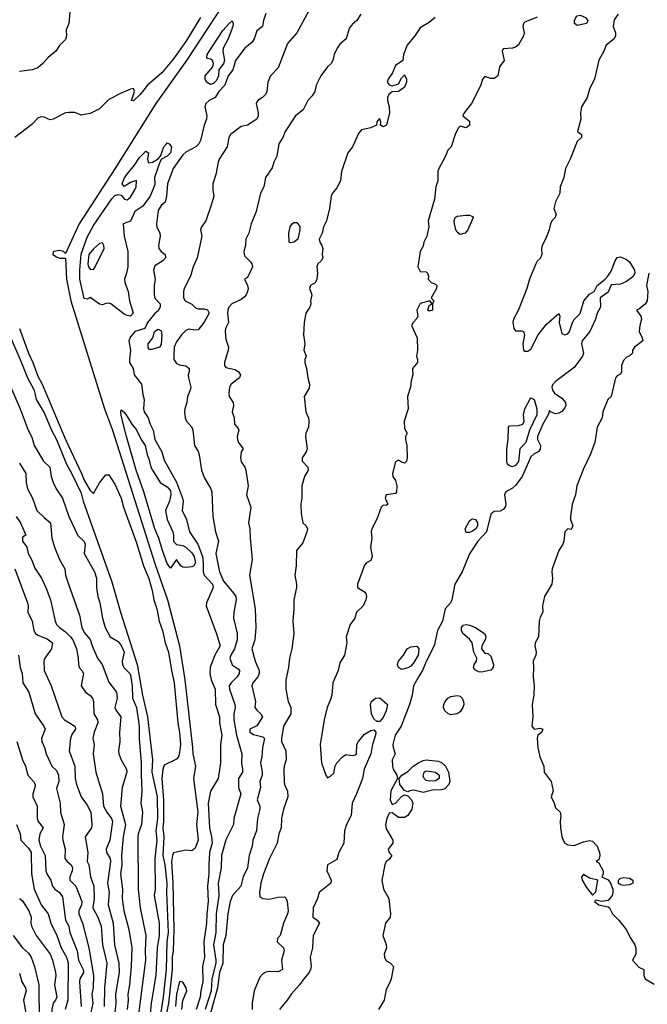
# Model space of a CAD drawing. Header units: metres. Extents: x -46681 to -43747, y -240911 to -237677.
# Tile 671 of 1056: x -45268 to -45166, y -238762 to -238602. Entities that reach past the tile are written whole.
import ezdxf

# ---------------------------------------------------------------- set-up
doc = ezdxf.new("R2010")
doc.units = ezdxf.units.M
doc.layers.add('CONTOUR_INDEX', color=1, linetype='Continuous')
doc.layers.add('CONTOUR_INTER', color=3, linetype='Continuous')

msp = doc.modelspace()

# ---------------------------------------------------------------- linework, layer by layer
at = {"layer": 'CONTOUR_INDEX'}
for points, elevation in [([(-45232.32, -238596.02), (-45240.48, -238608.52), (-45245.45, -238615.52), (-45252.1, -238626.08), (-45257.91, -238635.02), (-45260.1, -238639.84), (-45260.46, -238639.52), (-45261.1, -238639.35), (-45262.02, -238639.52), (-45262.1, -238639.63), (-45262.2, -238640.02), (-45261.6, -238640.39), (-45261.1, -238640.59), (-45260.1, -238640.59), (-45259.97, -238644.02), (-45259.26, -238647.52), (-45253.77, -238665.02), (-45252.48, -238668.52), (-45245.6, -238690.15), (-45243.58, -238696.02), (-45241.65, -238703.52), (-45240.74, -238709.02), (-45239.49, -238720.02), (-45239.48, -238721.02), (-45239.05, -238723.02), (-45239.34, -238725.02), (-45238.65, -238730.52), (-45238.84, -238732.52), (-45238.6, -238735.02), (-45239.1, -238736.36), (-45239.6, -238736.75), (-45240.6, -238736.66), (-45242.1, -238736.97), (-45242.6, -238737.12), (-45242.75, -238737.52), (-45242.92, -238738.52), (-45242.71, -238742.02), (-45242.53, -238749.52), (-45242.67, -238753.02), (-45242.8, -238754.02), (-45242.82, -238756.02), (-45243.43, -238761.52), (-45244.02, -238764.52)], 65), ([(-45233.55, -238602.52), (-45233.1, -238602.08), (-45232.92, -238602.52), (-45232.97, -238603.02), (-45233.73, -238605.02), (-45234.54, -238606.52), (-45234.59, -238607.02), (-45234.32, -238608.52), (-45234.5, -238609.02), (-45235.26, -238610.02), (-45235.32, -238611.02), (-45235.6, -238611.75), (-45236.1, -238612.24), (-45236.6, -238612.39), (-45237.25, -238612.02), (-45237.47, -238611.52), (-45237.46, -238611.02), (-45236.22, -238609.52), (-45236.12, -238609.02), (-45236.29, -238608.52), (-45236.6, -238608.31), (-45237.1, -238608.2), (-45237.21, -238608.02), (-45237.11, -238607.52), (-45234.6, -238603.67), (-45233.55, -238602.52)], 65), ([(-45183.6, -238601.51), (-45185.6, -238602.31), (-45185.8, -238602.52), (-45185.93, -238603.02), (-45185.73, -238604.02), (-45185.79, -238604.52), (-45186.6, -238605.95), (-45187.1, -238606.35), (-45187.6, -238606.52), (-45189.1, -238606.62), (-45189.29, -238607.02), (-45188.96, -238608.52), (-45189.71, -238609.52), (-45190, -238611.02), (-45190.6, -238611.44), (-45191.1, -238611.43), (-45192.1, -238611.11), (-45192.46, -238611.52), (-45192.75, -238612.52), (-45194.24, -238615.52), (-45195.42, -238617.02), (-45195.65, -238617.52), (-45194.6, -238618.37), (-45194.59, -238619.02), (-45195.1, -238619.44), (-45196.1, -238619.17), (-45196.41, -238619.52), (-45196.91, -238620.52), (-45197.54, -238622.52), (-45198.1, -238623.08), (-45198.45, -238624.02), (-45199.55, -238626.02), (-45199.73, -238626.52), (-45199.74, -238628.02), (-45200.02, -238629.02), (-45200.26, -238631.02), (-45201.3, -238634.52), (-45201.15, -238635.52), (-45201.48, -238637.02), (-45202, -238638.02), (-45202.1, -238638.63), (-45202.6, -238639.52), (-45202.94, -238642.02), (-45202.6, -238642.75), (-45201.6, -238642.79), (-45201.37, -238643.02), (-45201.22, -238643.52), (-45201.28, -238644.02), (-45200.8, -238644.52), (-45200.1, -238644.79), (-45199.9, -238645.02), (-45199.91, -238645.52), (-45200.82, -238647.02), (-45200.38, -238647.52), (-45200.58, -238648.02), (-45200.56, -238649.02), (-45201.1, -238649.19), (-45201.31, -238649.02), (-45201.1, -238648.29), (-45200.64, -238648.02), (-45201.01, -238647.52), (-45202.6, -238647.97), (-45203.13, -238649.02), (-45202.98, -238650.02), (-45203.1, -238650.41), (-45203.74, -238651.02), (-45203.98, -238651.52), (-45203.07, -238653.52), (-45203.03, -238655.52), (-45203.16, -238656.52), (-45203, -238657.02), (-45203.02, -238657.52), (-45203.84, -238658.52), (-45203.78, -238659.52), (-45204.05, -238660.52), (-45204.14, -238661.52), (-45204.66, -238663.02), (-45204.52, -238665.02), (-45205.18, -238667.02), (-45205.1, -238668.25), (-45204.69, -238669.02), (-45204.95, -238669.52), (-45204.98, -238670.02), (-45204.75, -238671.02), (-45204.71, -238673.02), (-45204.81, -238673.52), (-45205.1, -238673.87), (-45205.6, -238673.72), (-45206.1, -238673.38), (-45206.6, -238673.62), (-45207.08, -238675.52), (-45207.02, -238676.02), (-45206.6, -238676.67), (-45206.39, -238677.52), (-45206.41, -238678.52), (-45206.6, -238678.77), (-45208.11, -238679.02), (-45208.25, -238679.52), (-45207.8, -238680.52), (-45208.1, -238680.72), (-45208.6, -238680.7), (-45208.93, -238681.02), (-45209.6, -238682.96), (-45210.44, -238684.52), (-45210.52, -238685.02), (-45210.4, -238686.02), (-45210.64, -238687.52), (-45210.38, -238689.02), (-45210.6, -238689.65), (-45211.26, -238690.02), (-45211.6, -238690.39), (-45212.75, -238693.52), (-45212.73, -238694.02), (-45211.6, -238694.76), (-45211.38, -238695.02), (-45211.31, -238695.52), (-45211.41, -238696.02), (-45211.85, -238697.02), (-45212.89, -238698.02), (-45213.16, -238699.02), (-45213.96, -238700.02), (-45214.61, -238702.02), (-45214.5, -238703.02), (-45214.88, -238705.02), (-45215.6, -238706.25), (-45215.88, -238707.52), (-45216.74, -238709.52), (-45216.93, -238711.52), (-45217.1, -238712.2), (-45217.68, -238713.52), (-45218.18, -238715.52), (-45218.8, -238719.52), (-45218.6, -238722.52), (-45217.88, -238724.52), (-45217.6, -238724.92), (-45217.1, -238724.65), (-45216.6, -238724.17), (-45216.35, -238723.02), (-45216.09, -238722.52), (-45215.1, -238721.48), (-45214.6, -238721.13), (-45213.6, -238721.33), (-45213.1, -238721.21), (-45212.9, -238721.02), (-45212.85, -238719.52), (-45212.59, -238719.02), (-45211.6, -238717.86), (-45210.6, -238717.27), (-45210.1, -238717.14), (-45209.78, -238717.52), (-45209.82, -238718.02), (-45210.29, -238719.52), (-45210.59, -238721.02), (-45211.65, -238723.52), (-45211.94, -238725.02), (-45212.9, -238727.52), (-45213.62, -238729.02), (-45213.75, -238731.02), (-45214.52, -238732.52), (-45214.88, -238733.52), (-45214.95, -238735.52), (-45215.79, -238737.02), (-45216.1, -238738.16), (-45217.64, -238739.02), (-45217.72, -238740.02), (-45217.03, -238741.52), (-45217.08, -238742.02), (-45218.97, -238743.52), (-45219.24, -238744.52), (-45219.93, -238746.02), (-45220.02, -238747.52), (-45219.28, -238748.02), (-45218.91, -238748.52), (-45219.95, -238750.52), (-45220.04, -238752.52), (-45220.41, -238754.02), (-45220.27, -238755.52), (-45220.35, -238756.02), (-45220.6, -238756.54), (-45221.47, -238757.52), (-45222.14, -238758.52), (-45223.52, -238760.02), (-45224.16, -238761.02), (-45225.38, -238762.52)], 60), ([(-45177.34, -238601.52), (-45177.1, -238601.28), (-45176.6, -238601.14), (-45175.74, -238601.52), (-45175.37, -238602.02), (-45175.61, -238602.52), (-45177.1, -238602.85), (-45177.52, -238602.52), (-45177.53, -238602.02), (-45177.34, -238601.52)], 60), ([(-45243.76, -238622.02), (-45243.6, -238621.89), (-45243.28, -238622.02), (-45242.92, -238622.52), (-45243.06, -238623.52), (-45243.6, -238624.05), (-45244.56, -238624.52), (-45244.84, -238625.02), (-45245.66, -238627.52), (-45245.6, -238628.62), (-45246.38, -238630.52), (-45247.6, -238632.13), (-45248.85, -238633.02), (-45249.6, -238634.58), (-45250.76, -238635.02), (-45250.59, -238637.02), (-45250, -238639.52), (-45250.03, -238642.02), (-45250.21, -238643.02), (-45250.56, -238644.02), (-45250.51, -238644.52), (-45249.94, -238646.02), (-45249.75, -238647.52), (-45249.16, -238649.52), (-45249.6, -238650), (-45250.1, -238649.9), (-45250.6, -238649.69), (-45252.79, -238648.02), (-45253.1, -238647.9), (-45253.6, -238647.93), (-45254.1, -238648.15), (-45254.6, -238648.06), (-45256.1, -238646.96), (-45256.6, -238647.25), (-45257.1, -238647.12), (-45257.77, -238644.02), (-45257.8, -238642.52), (-45257.6, -238639.97), (-45256.6, -238637.17), (-45255.6, -238635.31), (-45252.6, -238630.95), (-45252.1, -238630.45), (-45251.6, -238630.28), (-45251.1, -238630.36), (-45250.57, -238631.02), (-45250.1, -238631.14), (-45249.6, -238630.7), (-45248.87, -238629.52), (-45248.65, -238629.02), (-45248.6, -238628.01), (-45249.6, -238628.31), (-45250.6, -238628.96), (-45250.91, -238628.52), (-45250.6, -238627.68), (-45250.19, -238627.02), (-45248.91, -238625.52), (-45248.1, -238624.26), (-45247.1, -238623.22), (-45246.65, -238623.52), (-45246.8, -238624.52), (-45246.7, -238625.02), (-45246.6, -238625.11), (-45246.02, -238625.02), (-45245.1, -238624.46), (-45244.7, -238624.02), (-45244.18, -238622.52), (-45243.76, -238622.02)], 65), ([(-45196.92, -238634.02), (-45196.6, -238633.8), (-45195.1, -238633.59), (-45194.6, -238633.61), (-45194.1, -238633.83), (-45193.97, -238634.02), (-45194.84, -238636.02), (-45195.3, -238636.52), (-45196.1, -238636.73), (-45196.6, -238636.4), (-45196.81, -238636.02), (-45196.99, -238635.02), (-45197.05, -238634.52), (-45196.92, -238634.02)], 60), ([(-45254.6, -238638.24), (-45255.6, -238639.06), (-45256.33, -238640.02), (-45256.51, -238641.52), (-45256.4, -238642.02), (-45256.1, -238642.4), (-45255.6, -238642.42), (-45255.29, -238642.02), (-45253.86, -238639.02), (-45253.88, -238638.52), (-45254.1, -238638.11), (-45254.6, -238638.24)], 65), ([(-45184.81, -238663.52), (-45184.6, -238663.28), (-45184.06, -238663.52), (-45183.64, -238665.02), (-45183.65, -238666.02), (-45184.86, -238668.52), (-45185.46, -238670.52), (-45186.42, -238671.52), (-45186.6, -238673.6), (-45187.1, -238674.26), (-45187.6, -238674.44), (-45188.1, -238674.32), (-45188.4, -238674.02), (-45188.51, -238673.52), (-45188.52, -238671.52), (-45188.29, -238670.02), (-45188.27, -238668.02), (-45188.1, -238667.79), (-45186.6, -238667.75), (-45185.94, -238667.52), (-45185.71, -238667.02), (-45185.81, -238666.02), (-45185.6, -238665.03), (-45184.81, -238663.52)], 60), ([(-45251.14, -238665.52), (-45251.1, -238665.2), (-45250.6, -238665.61), (-45250.1, -238666.29), (-45249.35, -238667.52), (-45248.6, -238668.47), (-45247.87, -238670.02), (-45247.18, -238671.02), (-45246.89, -238672.52), (-45246.6, -238673.18), (-45246.28, -238674.52), (-45246.02, -238675.02), (-45244.75, -238677.02), (-45243.6, -238677.71), (-45243.1, -238678.37), (-45243.05, -238679.02), (-45243.26, -238680.02), (-45243.9, -238681.52), (-45243.63, -238683.02), (-45242.7, -238685.02), (-45242.58, -238685.52), (-45242.58, -238686.52), (-45242.1, -238687.08), (-45241.1, -238687.21), (-45240.6, -238687.5), (-45239.6, -238688.43), (-45239.22, -238689.02), (-45239.03, -238690.02), (-45239.29, -238690.52), (-45239.6, -238690.7), (-45240.6, -238690.82), (-45241.1, -238690.75), (-45241.42, -238690.52), (-45242.1, -238689.48), (-45243.1, -238690.92), (-45243.6, -238690.14), (-45244.4, -238688.02), (-45244.97, -238686.02), (-45245.61, -238684.52), (-45247.41, -238678.52), (-45248.64, -238675.02), (-45250.22, -238669.52), (-45251.1, -238666.11), (-45251.14, -238665.52)], 65), ([(-45268.11, -238682.52), (-45267.44, -238683.52), (-45266.57, -238685.52), (-45267.1, -238685.88), (-45267.12, -238686.52), (-45266.38, -238687.52), (-45266.2, -238688.52), (-45265.61, -238689.52), (-45265.1, -238690.88), (-45264.02, -238692.52), (-45263.29, -238694.02), (-45262.55, -238696.02), (-45261.81, -238699.52), (-45261.56, -238700.02), (-45261.09, -238700.52), (-45260.1, -238701.23), (-45259.29, -238702.02), (-45258.94, -238702.52), (-45258.36, -238704.02), (-45258.04, -238705.52), (-45258.02, -238706.52), (-45257.88, -238707.02), (-45257.45, -238707.52), (-45257.22, -238708.02), (-45257.6, -238710.02), (-45256.87, -238711.02), (-45256.1, -238711.59), (-45255.72, -238712.02), (-45255.6, -238712.52), (-45255.52, -238714.52), (-45254.95, -238715.52), (-45254.87, -238716.02), (-45255.47, -238717.52), (-45255.66, -238718.52), (-45255.48, -238719.52), (-45255.63, -238721.02), (-45255.2, -238724.02), (-45254.13, -238727.52), (-45253.95, -238729.52), (-45253.43, -238730.52), (-45252.67, -238731.52), (-45252.52, -238732.02), (-45252.93, -238735.02), (-45253.53, -238736.52), (-45253.46, -238737.02), (-45252.9, -238738.02), (-45252.8, -238738.52), (-45253.32, -238742.02), (-45253.02, -238743.52), (-45253.19, -238745.52), (-45252.4, -238748.52), (-45252.16, -238752.02), (-45251.45, -238755.02), (-45251.42, -238756.52), (-45251.99, -238760.02), (-45251.95, -238761.52), (-45252.46, -238766.02)], 70), ([(-45194.29, -238683.02), (-45194.1, -238682.89), (-45193.6, -238683.03), (-45193.27, -238683.52), (-45193.28, -238684.02), (-45193.54, -238684.52), (-45194.1, -238684.89), (-45194.6, -238685.1), (-45195.1, -238685.09), (-45195.26, -238684.52), (-45194.6, -238683.2), (-45194.29, -238683.02)], 60), ([(-45204.67, -238704.02), (-45204.1, -238703.66), (-45203.1, -238703.57), (-45202.78, -238704.02), (-45202.91, -238705.02), (-45203.6, -238706.2), (-45204.1, -238706.8), (-45204.6, -238707.08), (-45205.6, -238707.32), (-45206.09, -238707.02), (-45206.26, -238706.52), (-45206.1, -238706.02), (-45205.27, -238705.02), (-45204.67, -238704.02)], 60), ([(-45209.83, -238712.02), (-45209.1, -238711.92), (-45207.89, -238713.02), (-45208.1, -238714.06), (-45208.6, -238715.11), (-45209.1, -238715.76), (-45209.6, -238715.81), (-45210.1, -238715.34), (-45210.46, -238714.52), (-45210.65, -238713.02), (-45210.45, -238712.52), (-45209.83, -238712.02)], 60), ([(-45201.94, -238724.02), (-45201.6, -238723.79), (-45200.1, -238723.99), (-45199.52, -238724.52), (-45199.51, -238725.02), (-45200.1, -238725.4), (-45201.1, -238725.46), (-45201.6, -238725.34), (-45201.95, -238725.02), (-45202.1, -238724.68), (-45201.94, -238724.02)], 60), ([(-45267.58, -238744.52), (-45267.1, -238744.89), (-45266.07, -238746.52), (-45265.68, -238747.52), (-45265.72, -238748.52), (-45265.62, -238749.02), (-45264.87, -238750.52), (-45262.6, -238753.52), (-45262.23, -238754.52), (-45261.73, -238756.52), (-45261.68, -238757.02), (-45261.92, -238758.52), (-45261.54, -238760.52), (-45261.72, -238761.02), (-45262.1, -238761.52), (-45262.36, -238762.52), (-45262.43, -238764.52), (-45263.49, -238770.02), (-45264.23, -238772.02), (-45265.15, -238774.02), (-45265.73, -238776.02), (-45265.75, -238777.52), (-45265.87, -238778.02), (-45267.62, -238781.52)], 75)]:
    msp.add_lwpolyline(points, dxfattribs=dict(at, elevation=elevation))
at = {"layer": 'CONTOUR_INTER'}
for points, elevation in [([(-45219.6, -238598.52), (-45222.6, -238604), (-45224.1, -238605.78), (-45225.6, -238609.72), (-45226.88, -238611.02), (-45227.32, -238612.02), (-45227.48, -238613.52), (-45227.68, -238614.02), (-45228.14, -238614.52), (-45228.94, -238615.02), (-45229.1, -238615.3), (-45229.17, -238615.52), (-45228.85, -238617.02), (-45228.87, -238617.52), (-45229.09, -238618.02), (-45230.6, -238618.99), (-45231.6, -238619.22), (-45233.36, -238620.52), (-45233.61, -238621.02), (-45233.9, -238622.52), (-45235.2, -238624.52), (-45235.37, -238625.02), (-45235.73, -238627.02), (-45236.19, -238628.52), (-45236.21, -238629.52), (-45236.08, -238630.52), (-45236.47, -238632.02), (-45237.36, -238634.52), (-45238.05, -238635.52), (-45238.24, -238636.02), (-45237.99, -238637.02), (-45238.76, -238640.52), (-45239.4, -238642.02), (-45239.84, -238643.52), (-45240.85, -238645.52), (-45240.99, -238646.02), (-45240.95, -238647.02), (-45240.7, -238647.52), (-45239.6, -238648.07), (-45239.1, -238648.59), (-45238.6, -238648.84), (-45237.6, -238648.8), (-45237.1, -238648.97), (-45236.82, -238649.52), (-45237.6, -238651), (-45238.6, -238652.22), (-45239.1, -238652.29), (-45240.1, -238652.11), (-45240.6, -238652.33), (-45241.28, -238653.02), (-45242.1, -238654.18), (-45242.48, -238655.02), (-45242.57, -238656.52), (-45242.54, -238657.02), (-45242.1, -238657.67), (-45241.6, -238657.91), (-45240.6, -238658.04), (-45240.07, -238658.52), (-45240.03, -238659.02), (-45240.2, -238659.52), (-45240.19, -238660.02), (-45239.81, -238661.52), (-45239.87, -238662.02), (-45240.3, -238663.02), (-45240.42, -238664.02), (-45240.75, -238665.02), (-45240.82, -238665.52), (-45240.71, -238666.52), (-45240.48, -238667.02), (-45239.65, -238668.02), (-45239.44, -238668.52), (-45239.19, -238671.02), (-45238.6, -238671.99), (-45238.43, -238672.52), (-45238.03, -238675.02), (-45237.6, -238676.17), (-45236.6, -238677.91), (-45236.4, -238678.52), (-45236.21, -238682.52), (-45235.78, -238685.02), (-45235.31, -238686.52), (-45235.72, -238688.52), (-45235.15, -238691.52), (-45234.5, -238693.02), (-45232.82, -238695.02), (-45232.49, -238695.52), (-45232.41, -238696.02), (-45232.81, -238698.02), (-45232.89, -238699.02), (-45232.28, -238701.52), (-45232.25, -238702.52), (-45232.72, -238704.02), (-45233.3, -238705.02), (-45233.44, -238705.52), (-45233.1, -238706.59), (-45232.1, -238707.22), (-45231.91, -238707.52), (-45231.97, -238708.02), (-45232.27, -238708.52), (-45233.25, -238709.52), (-45233.55, -238710.02), (-45233.52, -238710.52), (-45232.65, -238713.02), (-45232.58, -238713.52), (-45232.81, -238714.52), (-45232.8, -238715.52), (-45232.4, -238718.02), (-45231.53, -238721.02), (-45231.57, -238722.52), (-45231.39, -238723.52), (-45231.43, -238724.02), (-45232.03, -238725.02), (-45232.06, -238725.52), (-45232.03, -238726.52), (-45231.65, -238727.52), (-45232.83, -238731.52), (-45232.88, -238732.52), (-45234.1, -238735), (-45234.81, -238737.52), (-45234.86, -238739.52), (-45235.36, -238742.02), (-45235.24, -238744.02), (-45235.7, -238747.02), (-45235.72, -238750.02), (-45236.13, -238752.02), (-45235.72, -238754.52), (-45235.73, -238755.02), (-45236.39, -238757.52), (-45236.51, -238759.52), (-45237.47, -238762.52)], 63), ([(-45259.38, -238600.02), (-45259.59, -238602.52), (-45259.99, -238603.52), (-45259.96, -238604.52), (-45260.1, -238605.12), (-45261.1, -238606.08), (-45261.71, -238607.02), (-45262.94, -238608.02), (-45263.78, -238609.02), (-45264.6, -238609.72), (-45265.52, -238610.02), (-45267.6, -238610.31)], 67), ([(-45227.6, -238600.9), (-45227.99, -238602.02), (-45228.17, -238603.02), (-45229.1, -238603.68), (-45229.52, -238605.02), (-45229.82, -238605.52), (-45231.05, -238606.52), (-45232.55, -238608.52), (-45232.99, -238610.02), (-45233.72, -238611.02), (-45234.25, -238612.52), (-45235.26, -238613.52), (-45235.84, -238614.52), (-45236.82, -238615.02), (-45237.33, -238615.52), (-45237.52, -238616.02), (-45237.17, -238617.52), (-45237.24, -238618.02), (-45237.61, -238619.02), (-45238.21, -238621.52), (-45238.48, -238622.02), (-45238.97, -238622.52), (-45240.6, -238623.4), (-45241.1, -238623.82), (-45242.64, -238626.02), (-45243.56, -238628.52), (-45243.73, -238630.52), (-45243.94, -238631.52), (-45244.6, -238632.06), (-45245.1, -238632.86), (-45245.34, -238635.02), (-45245.3, -238635.52), (-45244.82, -238636.52), (-45244.77, -238637.02), (-45245.05, -238638.52), (-45244.97, -238639.02), (-45244.6, -238639.52), (-45243.96, -238640.02), (-45243.91, -238640.52), (-45244.31, -238641.02), (-45245.6, -238641.86), (-45245.86, -238642.52), (-45245.57, -238644.02), (-45245.73, -238645.02), (-45245.75, -238646.52), (-45245.6, -238647.07), (-45244.76, -238648.02), (-45244.77, -238648.52), (-45245.1, -238649.16), (-45245.6, -238649.56), (-45246.79, -238651.02), (-45247.23, -238652.02), (-45248.89, -238652.52), (-45249.6, -238653.38), (-45249.82, -238654.02), (-45249.59, -238655.52), (-45249.76, -238657.02), (-45249.71, -238657.52), (-45249.16, -238658.52), (-45248.99, -238659.52), (-45247.79, -238661.02), (-45247.6, -238662.7), (-45247.37, -238663.52), (-45247.48, -238665.02), (-45247.36, -238665.52), (-45246.72, -238666.52), (-45246.4, -238667.52), (-45245.9, -238668.52), (-45245.6, -238670.01), (-45244.49, -238672.02), (-45244.1, -238673.4), (-45242.1, -238676.94), (-45241.16, -238679.52), (-45241.03, -238680.02), (-45241.18, -238681.52), (-45240.5, -238683.02), (-45239.99, -238685.02), (-45238.63, -238687.02), (-45237.88, -238689.02), (-45237.76, -238690.02), (-45237.78, -238691.52), (-45237.62, -238692.02), (-45236.29, -238693.52), (-45236.14, -238694.02), (-45237.24, -238696.52), (-45237.29, -238697.02), (-45235.6, -238701.58), (-45235.04, -238703.52), (-45235.9, -238705.02), (-45236.48, -238706.52), (-45236.63, -238707.02), (-45236.69, -238708.02), (-45236.47, -238709.02), (-45235.82, -238710.52), (-45235.76, -238713.02), (-45235.16, -238715.02), (-45235.12, -238716.02), (-45234.77, -238718.02), (-45234.95, -238719.52), (-45234.95, -238722.52), (-45235.37, -238725.02), (-45236.6, -238727.11), (-45236.98, -238729.02), (-45236.78, -238733.02), (-45236.41, -238734.52), (-45236.34, -238735.52), (-45236.74, -238737.02), (-45236.88, -238739.02), (-45236.84, -238740.52), (-45237.1, -238742.52), (-45236.96, -238745.02), (-45237.21, -238747.02), (-45237.22, -238748.52), (-45237.67, -238751.52), (-45237.57, -238754.02), (-45237.89, -238755.52), (-45237.84, -238758.02), (-45238.17, -238759.52), (-45238.26, -238760.52), (-45238.9, -238762.52)], 64), ([(-45238.24, -238601.52), (-45240.6, -238605.43), (-45242.6, -238608.25), (-45244.48, -238610.52), (-45246.83, -238612.52), (-45248.01, -238614.02), (-45249.1, -238615.08), (-45249.4, -238615.02), (-45248.94, -238613.52), (-45249.1, -238613.07), (-45249.6, -238613.18), (-45251.1, -238613.82), (-45253.1, -238614.87), (-45254.6, -238616.35), (-45256.1, -238617.14), (-45257.6, -238617.38), (-45258.6, -238616.98), (-45259.6, -238616.96), (-45260.11, -238617.02), (-45262.1, -238618.04), (-45262.6, -238618.15), (-45263.6, -238617.71), (-45264.1, -238617.64), (-45264.6, -238617.86), (-45265.6, -238618.89), (-45268.32, -238621.02)], 66), ([(-45212.19, -238601.02), (-45212.85, -238602.02), (-45213.6, -238602.68), (-45214.1, -238603.33), (-45214.58, -238605.02), (-45215.6, -238605.88), (-45216.03, -238606.52), (-45216.53, -238607.52), (-45216.75, -238608.52), (-45217.02, -238609.02), (-45217.6, -238609.54), (-45218.72, -238611.02), (-45219.45, -238612.52), (-45219.69, -238613.52), (-45220.1, -238614.25), (-45220.78, -238615.02), (-45221.58, -238616.52), (-45222.79, -238617.52), (-45224.5, -238620.02), (-45224.86, -238621.02), (-45225.5, -238622.02), (-45225.82, -238624.02), (-45226.32, -238625.02), (-45226.6, -238625.94), (-45227.69, -238627.52), (-45227.96, -238629.02), (-45228.46, -238630.02), (-45229.19, -238633.02), (-45230.01, -238635.02), (-45230.37, -238636.52), (-45230.84, -238637.52), (-45230.93, -238638.52), (-45231.2, -238639.52), (-45231.1, -238640.22), (-45230.1, -238641.18), (-45229.87, -238641.52), (-45229.78, -238642.02), (-45230.6, -238643.71), (-45231.07, -238644.02), (-45230.59, -238645.02), (-45230.51, -238645.52), (-45230.6, -238646.02), (-45230.8, -238646.52), (-45231.1, -238646.88), (-45231.6, -238647.28), (-45233.16, -238648.02), (-45233.62, -238648.52), (-45233.81, -238649.02), (-45233.86, -238649.52), (-45233.67, -238651.02), (-45234.14, -238652.02), (-45234.24, -238652.52), (-45234.1, -238653.74), (-45233.67, -238655.02), (-45233.71, -238655.52), (-45234.32, -238657.52), (-45234.31, -238658.02), (-45234.1, -238658.34), (-45232.6, -238658.66), (-45232.05, -238659.02), (-45231.72, -238659.52), (-45231.89, -238660.02), (-45233.25, -238661.02), (-45233.49, -238661.52), (-45233.64, -238662.52), (-45233.57, -238663.02), (-45232.93, -238664.02), (-45232.88, -238664.52), (-45233.07, -238665.52), (-45232.77, -238666.52), (-45232.71, -238667.52), (-45232.1, -238668.24), (-45232.01, -238668.52), (-45232.27, -238669.52), (-45232.19, -238670.02), (-45232.04, -238670.52), (-45231.29, -238671.52), (-45231.6, -238672.04), (-45231.73, -238673.02), (-45231.6, -238673.65), (-45231.02, -238674.52), (-45230.85, -238675.02), (-45230.49, -238677.52), (-45230.73, -238679.02), (-45230.07, -238681.02), (-45230.41, -238683.52), (-45230.2, -238684.52), (-45230.18, -238686.02), (-45229.85, -238689.52), (-45230.28, -238692.02), (-45229.33, -238697.52), (-45229.25, -238700.52), (-45229.4, -238702.52), (-45229.89, -238704.02), (-45229.36, -238706.02), (-45228.72, -238707.52), (-45228.72, -238708.02), (-45228.91, -238708.52), (-45229.73, -238709.52), (-45229.87, -238710.02), (-45229.27, -238712.52), (-45229.41, -238713.52), (-45229.04, -238714.02), (-45228.44, -238714.52), (-45228.15, -238715.02), (-45229.1, -238716.51), (-45230.2, -238717.02), (-45230.21, -238717.52), (-45229.6, -238717.91), (-45228.1, -238718.27), (-45227.86, -238718.52), (-45228.18, -238720.02), (-45228.27, -238721.52), (-45228.48, -238722.52), (-45228.19, -238724.02), (-45228.22, -238724.52), (-45228.6, -238725.52), (-45228.51, -238726.52), (-45229, -238728.52), (-45228.61, -238729.52), (-45228.57, -238730.02), (-45228.98, -238731.52), (-45229.14, -238733.52), (-45229.75, -238735.02), (-45229.81, -238736.02), (-45230.3, -238737.52), (-45230.59, -238739.52), (-45231.3, -238741.02), (-45231.66, -238742.52), (-45233.03, -238744.02), (-45233.4, -238745.02), (-45233.77, -238747.02), (-45234.11, -238750.52), (-45234.52, -238752.02), (-45234.61, -238755.02), (-45235.14, -238756.52), (-45235.45, -238759.02), (-45236.6, -238763.13)], 62), ([(-45200.16, -238601.52), (-45201.1, -238602.33), (-45202.6, -238603.19), (-45203.46, -238604.52), (-45204.69, -238606.02), (-45205.31, -238607.52), (-45205.4, -238608.52), (-45206.6, -238609.31), (-45207.07, -238610.52), (-45207.77, -238611.52), (-45207.93, -238612.02), (-45207.6, -238612.49), (-45207.1, -238612.64), (-45206.1, -238612.28), (-45205.6, -238611.37), (-45205.1, -238610.82), (-45204.81, -238611.52), (-45204.81, -238612.02), (-45205.1, -238612.83), (-45205.36, -238613.02), (-45206.1, -238613.52), (-45207.1, -238613.61), (-45207.64, -238614.02), (-45207.86, -238614.52), (-45207.87, -238615.02), (-45207.59, -238616.02), (-45207.58, -238617.02), (-45208.02, -238619.02), (-45208.6, -238619.26), (-45208.99, -238619.02), (-45208.95, -238618.52), (-45209.1, -238617.99), (-45209.26, -238618.02), (-45209.6, -238618.49), (-45209.67, -238619.02), (-45210.6, -238619.44), (-45212.1, -238619.77), (-45212.6, -238620.37), (-45213.58, -238622.52), (-45214.31, -238623.52), (-45215.35, -238626.52), (-45215.48, -238628.02), (-45216.1, -238629.17), (-45216.8, -238630.02), (-45217.03, -238630.52), (-45217.27, -238632.52), (-45217.8, -238634.52), (-45218.26, -238635.52), (-45218.48, -238636.52), (-45218.99, -238637.52), (-45218.87, -238638.02), (-45218.52, -238638.52), (-45218.37, -238639.02), (-45218.46, -238640.02), (-45218.36, -238640.52), (-45218.65, -238641.02), (-45219.16, -238641.52), (-45219.36, -238642.02), (-45219.25, -238643.02), (-45219.32, -238644.02), (-45219.6, -238644.6), (-45220.36, -238645.02), (-45220.54, -238645.52), (-45220.15, -238646.52), (-45220.37, -238647.52), (-45220.34, -238648.02), (-45220.47, -238648.52), (-45221.15, -238649.52), (-45221.4, -238651.02), (-45221.49, -238653.02), (-45221.27, -238654.52), (-45221.46, -238655.52), (-45221.07, -238656.52), (-45221.28, -238657.02), (-45221.27, -238657.52), (-45221, -238658.52), (-45220.83, -238660.02), (-45220.51, -238661.02), (-45220.6, -238661.71), (-45221.41, -238663.02), (-45221.12, -238665.52), (-45220.67, -238666.52), (-45220.62, -238667.02), (-45220.69, -238668.02), (-45221.14, -238669.02), (-45221.18, -238669.52), (-45220.91, -238671.52), (-45221.09, -238672.02), (-45221.71, -238673.02), (-45221.72, -238673.52), (-45220.82, -238674.52), (-45220.74, -238675.02), (-45221.35, -238676.02), (-45221.77, -238677.52), (-45221.79, -238679.52), (-45221.95, -238680.52), (-45221.9, -238682.02), (-45221.61, -238683.52), (-45221.1, -238684.04), (-45220.87, -238684.52), (-45220.94, -238685.02), (-45221.6, -238686.77), (-45222.63, -238688.02), (-45222.69, -238690.52), (-45222.93, -238692.02), (-45222.63, -238693.52), (-45222.66, -238694.02), (-45223.05, -238696.02), (-45223.05, -238697.52), (-45223.25, -238699.52), (-45223.1, -238701.52), (-45223.4, -238704.02), (-45223.78, -238705.52), (-45223.92, -238707.02), (-45224.35, -238709.02), (-45224.36, -238710.52), (-45223.99, -238712.52), (-45223.58, -238713.52), (-45223.57, -238714.52), (-45224.75, -238716.52), (-45225.09, -238718.52), (-45225.06, -238719.02), (-45224.39, -238720.52), (-45224.3, -238722.02), (-45224.67, -238723.02), (-45224.71, -238723.52), (-45224.63, -238725.52), (-45224.58, -238726.02), (-45224.1, -238727.07), (-45224.03, -238728.02), (-45224.76, -238730.02), (-45225.09, -238731.52), (-45225.15, -238733.02), (-45225.52, -238734.02), (-45225.79, -238735.52), (-45227.04, -238738.02), (-45228.02, -238740.52), (-45228.42, -238742.02), (-45228.66, -238743.52), (-45228.6, -238744.22), (-45228.1, -238744.5), (-45227.1, -238744.64), (-45225.6, -238744.28), (-45224.6, -238744.26), (-45224.33, -238744.52), (-45224.16, -238745.02), (-45224.02, -238746.52), (-45224.12, -238747.02), (-45224.73, -238748.52), (-45225.31, -238750.52), (-45225.73, -238751.02), (-45225.8, -238751.52), (-45224.77, -238752.52), (-45224.65, -238753.02), (-45225.08, -238754.52), (-45224.91, -238756.02), (-45225.6, -238756.41), (-45227.1, -238756.37), (-45227.6, -238756.46), (-45228.1, -238756.74), (-45228.6, -238757.3), (-45229.49, -238759.52), (-45229.84, -238761.52), (-45229.86, -238762.52)], 61), ([(-45170.47, -238601.02), (-45171.1, -238601.92), (-45171.27, -238603.02), (-45170.9, -238604.02), (-45170.88, -238604.52), (-45171.13, -238605.02), (-45172.4, -238606.02), (-45172.8, -238607.02), (-45173.6, -238608.44), (-45174.31, -238611.52), (-45175.03, -238613.02), (-45175.49, -238614.52), (-45176.41, -238616.02), (-45176.57, -238617.02), (-45176.53, -238618.02), (-45177.04, -238620.02), (-45176.42, -238620.52), (-45176.38, -238621.02), (-45177.1, -238621.68), (-45178.24, -238624.52), (-45178.98, -238626.02), (-45179.26, -238627.52), (-45179.87, -238629.02), (-45179.9, -238630.02), (-45180.6, -238631.46), (-45180.89, -238632.52), (-45180.54, -238633.52), (-45180.6, -238633.77), (-45180.68, -238634.02), (-45181.22, -238634.52), (-45181.46, -238635.02), (-45181.64, -238636.02), (-45182.22, -238637.52), (-45182.81, -238638.52), (-45182.9, -238639.02), (-45182.83, -238640.02), (-45183.1, -238640.63), (-45183.6, -238641.06), (-45183.82, -238641.52), (-45184.86, -238644.02), (-45185.27, -238645.52), (-45186.6, -238648.99), (-45187.43, -238650.52), (-45187.55, -238651.02), (-45187.38, -238652.02), (-45187.1, -238652.39), (-45186.1, -238652.38), (-45185.83, -238652.52), (-45185.66, -238653.02), (-45185.92, -238654.52), (-45185.79, -238655.52), (-45185.6, -238655.7), (-45185.1, -238655.7), (-45184.6, -238655.37), (-45183.46, -238653.02), (-45182.1, -238651.32), (-45180.1, -238649.57), (-45179.92, -238650.02), (-45180.05, -238651.02), (-45179.6, -238652.81), (-45179.1, -238653.06), (-45178.6, -238652.87), (-45178.36, -238652.52), (-45177.89, -238651.02), (-45177.6, -238650.54), (-45176.6, -238649.6), (-45176.05, -238647.52), (-45175.1, -238646.45), (-45174.35, -238646.02), (-45173.86, -238645.02), (-45172.55, -238644.02), (-45172.12, -238643.52), (-45171.6, -238642.7), (-45170.94, -238641.02), (-45170.6, -238640.47), (-45170.1, -238640.4), (-45169.1, -238640.8), (-45168.6, -238641.19), (-45167.79, -238642.52), (-45167.75, -238643.02), (-45168.1, -238643.62), (-45169.1, -238644.38), (-45170.1, -238644.81), (-45171.6, -238644.94), (-45172.1, -238646.12), (-45173.38, -238647.02), (-45173.3, -238648.52), (-45173.84, -238649.52), (-45174.13, -238650.52), (-45175.08, -238652.52), (-45176.32, -238654.02), (-45176.38, -238654.52), (-45176.1, -238656.02), (-45176.26, -238656.52), (-45177.6, -238658.35), (-45180.6, -238660.6), (-45181.1, -238661.17), (-45181.2, -238661.52), (-45181.13, -238662.02), (-45180.81, -238662.52), (-45179.6, -238663.32), (-45178.98, -238664.02), (-45178.95, -238664.52), (-45179.1, -238664.86), (-45179.6, -238665.48), (-45180.1, -238665.77), (-45180.6, -238665.86), (-45181.46, -238665.52), (-45181.6, -238665.33), (-45181.81, -238666.02), (-45182.69, -238667.52), (-45183.55, -238669.52), (-45183.52, -238670.02), (-45183.04, -238671.02), (-45183.1, -238671.62), (-45183.44, -238672.02), (-45184.1, -238672.33), (-45184.6, -238672.81), (-45186.05, -238676.02), (-45187.1, -238677.5), (-45187.6, -238677.93), (-45188.68, -238678.52), (-45188.89, -238679.02), (-45188.68, -238680.52), (-45188.78, -238681.02), (-45189.1, -238681.38), (-45189.6, -238681.67), (-45190.6, -238681.71), (-45191.1, -238682.13), (-45191.81, -238685.02), (-45193.2, -238686.52), (-45194.6, -238688.55), (-45195.79, -238691.52), (-45196.95, -238693.52), (-45197.43, -238696.02), (-45197.68, -238696.52), (-45198.51, -238697.52), (-45198.93, -238699.52), (-45199.78, -238701.02), (-45200.32, -238703.52), (-45201.6, -238706.04), (-45202.19, -238707.52), (-45202.87, -238708.52), (-45203.64, -238710.02), (-45203.88, -238711.52), (-45204.31, -238713.02), (-45205.66, -238716.52), (-45206.64, -238718.02), (-45206.99, -238719.52), (-45206.95, -238720.02), (-45206.62, -238721.02), (-45207.13, -238722.02), (-45207.08, -238723.02), (-45206.97, -238723.52), (-45206.34, -238724.52), (-45206.24, -238725.02), (-45207.36, -238727.02), (-45207.45, -238728.52), (-45207.1, -238729.28), (-45206.6, -238729.03), (-45205.6, -238727.97), (-45205.1, -238727.66), (-45204.6, -238727.85), (-45204.01, -238728.52), (-45203.79, -238729.02), (-45203.92, -238730.02), (-45204.6, -238731.05), (-45205.1, -238731.39), (-45206.1, -238731.35), (-45207.1, -238730.59), (-45207.6, -238730.67), (-45207.99, -238731.52), (-45208.22, -238732.52), (-45208.1, -238733.19), (-45207.03, -238735.02), (-45207.03, -238735.52), (-45207.77, -238736.52), (-45207.6, -238737.02), (-45207.17, -238737.52), (-45207.6, -238738.16), (-45208.12, -238738.52), (-45208.31, -238739.02), (-45208.78, -238741.52), (-45208.52, -238743.02), (-45207.69, -238744.52), (-45207.38, -238747.02), (-45207.44, -238747.52), (-45208.21, -238748.52), (-45208.63, -238750.52), (-45208.1, -238751.96), (-45208.04, -238752.52), (-45208.43, -238753.52), (-45208.35, -238754.02), (-45208.1, -238754.62), (-45207.38, -238755.02), (-45206.93, -238755.52), (-45207.31, -238757.52), (-45207.6, -238758.38), (-45208.1, -238759.29), (-45208.41, -238761.02), (-45209.34, -238762.52)], 59), ([(-45223.34, -238635.02), (-45223.1, -238634.83), (-45222.6, -238634.81), (-45222.1, -238635.44), (-45222.1, -238636), (-45222.44, -238637.52), (-45223.04, -238638.02), (-45223.6, -238638.12), (-45223.84, -238638.02), (-45223.89, -238636.52), (-45223.68, -238635.52), (-45223.34, -238635.02)], 62), ([(-45165.48, -238643.02), (-45165.87, -238645.02), (-45165.63, -238646.02), (-45165.73, -238647.52), (-45166.1, -238648.05), (-45167.1, -238648.87), (-45167.49, -238649.02), (-45166.78, -238650.02), (-45166.69, -238650.52), (-45166.95, -238651.52), (-45167.04, -238652.52), (-45166.57, -238653.52), (-45166.47, -238654.02), (-45167.79, -238655.02), (-45168.11, -238655.52), (-45168.13, -238656.02), (-45168.67, -238656.52), (-45169.1, -238656.66), (-45169.6, -238657.2), (-45169.92, -238658.02), (-45169.93, -238659.02), (-45170.1, -238659.41), (-45170.6, -238659.7), (-45170.87, -238660.02), (-45171.58, -238663.02), (-45172.16, -238663.52), (-45172.95, -238665.52), (-45173.05, -238666.52), (-45173.87, -238668.02), (-45174.24, -238670.52), (-45174.98, -238672.52), (-45176.1, -238674.76), (-45177.18, -238677.52), (-45177.39, -238679.02), (-45177.91, -238680.52), (-45178.2, -238682.52), (-45178.21, -238683.02), (-45177.82, -238684.02), (-45178.1, -238684.62), (-45178.6, -238684.5), (-45179.12, -238685.02), (-45179.25, -238686.52), (-45179.44, -238687.02), (-45180.08, -238688.02), (-45181.16, -238691.02), (-45181.23, -238691.52), (-45181.1, -238692.52), (-45181.22, -238693.52), (-45182.39, -238695.52), (-45182.73, -238697.02), (-45182.66, -238698.02), (-45183.1, -238698.87), (-45183.26, -238699.52), (-45183.4, -238702.02), (-45183.9, -238703.02), (-45183.99, -238703.52), (-45183.76, -238704.52), (-45183.81, -238705.02), (-45184.26, -238706.02), (-45184.17, -238707.02), (-45184.27, -238708.52), (-45184.09, -238710.02), (-45184.16, -238711.52), (-45184.39, -238713.02), (-45184.3, -238715.02), (-45184.47, -238716.52), (-45184.1, -238717.04), (-45183.1, -238716.88), (-45182.67, -238717.02), (-45182.82, -238717.52), (-45183.48, -238718.02), (-45183.58, -238718.52), (-45183.47, -238720.02), (-45183.16, -238721.52), (-45182.54, -238723.02), (-45182.48, -238724.02), (-45181.35, -238725.52), (-45181.01, -238727.02), (-45181.34, -238728.02), (-45180.83, -238729.02), (-45180.6, -238729.81), (-45179.84, -238730.52), (-45179.74, -238731.02), (-45179.87, -238732.02), (-45179.82, -238733.02), (-45179.6, -238734.44), (-45179.38, -238735.02), (-45179.12, -238735.52), (-45178.6, -238735.8), (-45177.6, -238735.92), (-45176.1, -238735.31), (-45175.1, -238735.11), (-45174.6, -238735.23), (-45173.84, -238736.02), (-45173.46, -238737.02), (-45173.44, -238737.52), (-45173.6, -238738.22), (-45174.02, -238738.52), (-45173.6, -238738.7), (-45172.91, -238740.02), (-45172.9, -238740.52), (-45173.1, -238741.02), (-45172.1, -238741.49), (-45171.68, -238742.02), (-45171.33, -238743.02), (-45171.32, -238743.52), (-45171.42, -238744.02), (-45172.1, -238744.85), (-45173.1, -238744.98), (-45174.1, -238744.76), (-45174.31, -238745.02), (-45173.6, -238745.56), (-45172.1, -238745.84), (-45171.89, -238746.02), (-45171.38, -238747.02), (-45170.34, -238748.02), (-45169.18, -238749.52), (-45168.42, -238751.02), (-45167.73, -238752.02), (-45167.6, -238752.52), (-45167.61, -238753.52), (-45168.15, -238754.52), (-45167.1, -238755.65), (-45166.29, -238756.02), (-45166.29, -238757.02), (-45166.07, -238757.52), (-45164.6, -238758.4)], 58), ([(-45270.32, -238650.52), (-45267.45, -238657.02), (-45266.26, -238660.02), (-45265.2, -238662.02), (-45264.89, -238663.52), (-45263.6, -238665.72), (-45262.4, -238668.52), (-45261.6, -238670.01), (-45259.97, -238674.02), (-45259.1, -238675.57), (-45257.6, -238678.72), (-45257.24, -238680.02), (-45252.6, -238693.13), (-45251.21, -238698.02), (-45248.5, -238706.52), (-45247.65, -238711.52), (-45246.82, -238715.02), (-45246.01, -238722.02), (-45246.11, -238724.02), (-45245.27, -238728.02), (-45245.2, -238731.52), (-45245.49, -238733.52), (-45245.28, -238735.02), (-45245.65, -238738.02), (-45245.59, -238743.02), (-45245.71, -238744.02), (-45244.91, -238748.52), (-45244.91, -238750.52), (-45245.25, -238752.52), (-45245.45, -238757.02), (-45246.23, -238761.52), (-45246.78, -238767.52)], 67), ([(-45267.6, -238652.01), (-45266.14, -238656.02), (-45265.43, -238657.52), (-45264.6, -238659.74), (-45263.88, -238661.02), (-45260.14, -238670.02), (-45257.51, -238675.52), (-45257.1, -238676.63), (-45256.1, -238678.28), (-45255.6, -238678.79), (-45254.6, -238677.04), (-45253.6, -238675.77), (-45253.1, -238675.76), (-45252.1, -238677.29), (-45251.1, -238679.52), (-45250.69, -238681.02), (-45248.6, -238686.78), (-45247.45, -238690.52), (-45246.6, -238692.56), (-45246.04, -238694.52), (-45245.78, -238696.02), (-45245.29, -238697.52), (-45244.91, -238699.52), (-45244.36, -238701.02), (-45243.94, -238703.02), (-45243.41, -238704.52), (-45242.94, -238707.52), (-45242.49, -238709.52), (-45241.87, -238716.02), (-45241.61, -238717.52), (-45241.48, -238719.52), (-45241.6, -238720.83), (-45241.81, -238721.52), (-45242.1, -238721.92), (-45244.1, -238722.88), (-45244.34, -238723.52), (-45244.49, -238725.02), (-45244.24, -238728.52), (-45244.2, -238732.02), (-45244.33, -238733.02), (-45244.18, -238734.52), (-45244.33, -238737.52), (-45244.03, -238739.02), (-45243.68, -238742.02), (-45243.76, -238743.52), (-45243.45, -238750.02), (-45243.66, -238751.52), (-45243.79, -238756.02), (-45244.26, -238760.52), (-45245, -238765.02)], 66), ([(-45245.68, -238652.52), (-45245.1, -238652.1), (-45244.6, -238652.36), (-45244.48, -238653.02), (-45244.6, -238654.62), (-45244.85, -238655.02), (-45246.1, -238655.42), (-45246.6, -238655.43), (-45246.72, -238655.02), (-45246.69, -238654.52), (-45245.94, -238653.52), (-45245.68, -238652.52)], 64), ([(-45269.2, -238661.02), (-45267.45, -238665.02), (-45266.19, -238668.52), (-45265.6, -238669.63), (-45265.18, -238671.02), (-45263.71, -238673.52), (-45262.68, -238674.52), (-45262.44, -238676.02), (-45262.1, -238677.01), (-45261.63, -238678.02), (-45260.6, -238679.52), (-45259.56, -238682.52), (-45258.1, -238685.62), (-45257.1, -238686.55), (-45256.93, -238687.02), (-45257.1, -238688.52), (-45255.44, -238691.52), (-45255.1, -238692.52), (-45255.07, -238694.02), (-45254.86, -238695.52), (-45254.53, -238696.52), (-45254.1, -238699.02), (-45253.67, -238700.52), (-45252.87, -238702.02), (-45251.6, -238702.8), (-45251.1, -238703.45), (-45250.62, -238704.52), (-45250.9, -238706.02), (-45250.87, -238706.52), (-45250.67, -238707.02), (-45249.7, -238708.02), (-45249.6, -238708.29), (-45249.33, -238710.02), (-45249.23, -238712.02), (-45248.61, -238713.52), (-45248.16, -238716.52), (-45248.15, -238718.52), (-45247.82, -238722.52), (-45247.87, -238724.52), (-45247.73, -238727.02), (-45247.89, -238729.02), (-45247.65, -238730.52), (-45247.8, -238732.52), (-45248.34, -238734.02), (-45248.37, -238734.52), (-45248.35, -238743.02), (-45248.03, -238746.02), (-45247.09, -238750.52), (-45247.21, -238753.02), (-45247.13, -238754.52), (-45248.44, -238764.52)], 68), ([(-45267.6, -238673.87), (-45266.53, -238675.52), (-45266.49, -238677.02), (-45266.3, -238678.02), (-45265.48, -238679.52), (-45264.76, -238681.52), (-45263.6, -238682.69), (-45262.57, -238683.52), (-45262.36, -238686.02), (-45261.91, -238687.52), (-45261.07, -238689.52), (-45260.23, -238691.02), (-45260.1, -238692.02), (-45259.65, -238693.52), (-45257.86, -238698.52), (-45257.49, -238700.52), (-45257.1, -238701.32), (-45256.1, -238702.48), (-45255.8, -238703.52), (-45254.95, -238705.52), (-45254.15, -238706.52), (-45253.1, -238709.39), (-45251.87, -238711.02), (-45251.72, -238712.02), (-45252.11, -238713.52), (-45251.9, -238714.02), (-45251.14, -238715.02), (-45251.35, -238717.52), (-45251.31, -238719.02), (-45251.52, -238720.52), (-45251.46, -238721.02), (-45251.1, -238722.02), (-45250.25, -238723.52), (-45250.16, -238724.02), (-45250.91, -238726.52), (-45251.22, -238729.52), (-45250.39, -238732.52), (-45250.78, -238734.52), (-45251.01, -238737.52), (-45250.96, -238739.02), (-45251.21, -238740.52), (-45250.88, -238743.02), (-45250.9, -238744.52), (-45250.68, -238746.52), (-45249.86, -238749.52), (-45249.36, -238752.52), (-45249.44, -238755.52), (-45249.74, -238758.52), (-45250.02, -238760.02), (-45249.96, -238761.02), (-45250.13, -238762.52)], 69), ([(-45268.33, -238691.02), (-45266.3, -238696.52), (-45266.19, -238697.02), (-45266.22, -238698.02), (-45265.54, -238699.52), (-45265.27, -238701.02), (-45265, -238701.52), (-45264.6, -238701.8), (-45263.1, -238702.36), (-45262.23, -238703.02), (-45262.37, -238704.02), (-45263.47, -238705.52), (-45263.62, -238706.02), (-45263.59, -238707.52), (-45262.43, -238710.02), (-45260.71, -238715.02), (-45260.27, -238715.52), (-45258.6, -238716.55), (-45258.49, -238717.02), (-45259.1, -238717.88), (-45259.31, -238718.52), (-45259.52, -238720.52), (-45258.63, -238723.02), (-45258.55, -238725.02), (-45258.33, -238726.02), (-45257.6, -238728.03), (-45256.6, -238729.38), (-45255.99, -238730.52), (-45255.86, -238732.52), (-45255.92, -238733.02), (-45256.95, -238734.52), (-45256.51, -238737.02), (-45256.59, -238738.52), (-45256.33, -238739.02), (-45256.09, -238741.02), (-45255.5, -238742.52), (-45255.49, -238744.52), (-45255.7, -238746.02), (-45254.85, -238747.52), (-45254.34, -238749.02), (-45254.13, -238752.02), (-45253.43, -238755.02), (-45253.78, -238759.02), (-45253.82, -238762.02)], 71), ([(-45195.86, -238700.52), (-45195.6, -238700.16), (-45195.1, -238700.02), (-45194.6, -238700.15), (-45193.6, -238700.55), (-45192.1, -238701.58), (-45191.91, -238702.02), (-45192.02, -238702.52), (-45192.6, -238703.52), (-45192.61, -238704.02), (-45192.1, -238704.67), (-45191.6, -238704.76), (-45191.1, -238705.19), (-45190.7, -238706.52), (-45190.74, -238707.02), (-45191.1, -238707.43), (-45192.6, -238707.77), (-45193.1, -238707.74), (-45193.6, -238707.48), (-45193.94, -238707.02), (-45193.8, -238706.52), (-45193.44, -238706.02), (-45193.37, -238705.52), (-45193.86, -238704.52), (-45194.13, -238703.02), (-45194.6, -238702.41), (-45195.64, -238701.52), (-45195.87, -238701.02), (-45195.86, -238700.52)], 59), ([(-45267.72, -238705.02), (-45267.45, -238707.02), (-45267.17, -238708.02), (-45267.03, -238709.52), (-45266.09, -238711.02), (-45265.02, -238714.52), (-45263.64, -238716.52), (-45263.44, -238717.02), (-45263.99, -238718.52), (-45263.97, -238719.02), (-45263.53, -238720.02), (-45263.25, -238721.02), (-45262.31, -238723.02), (-45261.6, -238723.74), (-45261.25, -238724.52), (-45261.21, -238725.52), (-45261.6, -238726.67), (-45260.96, -238729.02), (-45260.92, -238730.52), (-45260.35, -238732.52), (-45260.58, -238734.52), (-45260.57, -238735.02), (-45260.15, -238736.52), (-45260.21, -238738.02), (-45259.83, -238738.52), (-45259.22, -238739.02), (-45258.96, -238739.52), (-45259.03, -238740.02), (-45259.44, -238741.02), (-45259.42, -238741.52), (-45258.43, -238742.52), (-45257.49, -238745.02), (-45257.54, -238745.52), (-45257.94, -238746.52), (-45257.97, -238747.02), (-45257.36, -238748.52), (-45256.32, -238752.52), (-45255.57, -238757.02), (-45255.62, -238759.02), (-45255.87, -238760.02), (-45255.69, -238761.52), (-45256.01, -238763.02)], 72), ([(-45198.07, -238712.02), (-45197.6, -238711.72), (-45196.6, -238711.55), (-45196.1, -238711.7), (-45195.77, -238712.02), (-45195.55, -238712.52), (-45195.52, -238713.02), (-45195.66, -238713.52), (-45196.1, -238714.2), (-45196.6, -238714.55), (-45197.6, -238714.69), (-45198.1, -238714.51), (-45198.6, -238714.06), (-45198.78, -238713.52), (-45198.73, -238713.02), (-45198.53, -238712.52), (-45198.07, -238712.02)], 59), ([(-45268.04, -238719.02), (-45267.07, -238722.02), (-45266.59, -238723.02), (-45266.23, -238724.52), (-45265.31, -238725.52), (-45265.06, -238726.02), (-45265.07, -238726.52), (-45265.44, -238727.52), (-45265.42, -238728.02), (-45264.7, -238729.52), (-45264.73, -238731.52), (-45264.55, -238732.02), (-45263.74, -238733.02), (-45264.26, -238734.02), (-45264.42, -238735.02), (-45264.19, -238736.02), (-45263.42, -238737.52), (-45263.33, -238740.02), (-45263.1, -238740.62), (-45262.48, -238741.52), (-45262.23, -238742.52), (-45261.84, -238743.02), (-45261.08, -238743.52), (-45260.6, -238744.22), (-45260.11, -238748.02), (-45259.6, -238748.98), (-45259.44, -238750.02), (-45258.2, -238753.02), (-45257.99, -238754.52), (-45257.25, -238756.02), (-45257.21, -238756.52), (-45257.77, -238757.52), (-45257.83, -238758.02), (-45257.6, -238762.02)], 73), ([(-45202.86, -238722.52), (-45202.1, -238722.11), (-45201.6, -238722.02), (-45199.6, -238722.21), (-45199.1, -238722.46), (-45198.49, -238723.02), (-45198, -238724.02), (-45197.75, -238725.52), (-45197.93, -238726.02), (-45198.6, -238726.7), (-45199.1, -238726.86), (-45200.6, -238726.92), (-45202.1, -238727.3), (-45203.6, -238726.92), (-45204.25, -238727.02), (-45204.6, -238727.2), (-45205.1, -238727), (-45205.87, -238726.02), (-45206.01, -238725.02), (-45205.56, -238724.52), (-45204.6, -238723.9), (-45203.74, -238723.02), (-45202.86, -238722.52)], 59), ([(-45268.09, -238732.52), (-45267.48, -238734.02), (-45267.36, -238735.02), (-45266.1, -238736.35), (-45265.71, -238737.02), (-45265.66, -238740.52), (-45265.19, -238743.02), (-45264.05, -238745.52), (-45262.91, -238747.02), (-45262.5, -238748.52), (-45261.54, -238750.52), (-45260.84, -238752.52), (-45259.94, -238754.02), (-45259.67, -238755.02), (-45259.74, -238761.02), (-45260.17, -238762.52)], 74), ([(-45176.1, -238740.59), (-45176.42, -238741.02), (-45176.29, -238741.52), (-45175.6, -238742.73), (-45174.6, -238743.98), (-45174.1, -238743.42), (-45173.75, -238741.52), (-45175.1, -238741.23), (-45176.1, -238740.59)], 58), ([(-45170.42, -238741.52), (-45170.1, -238741.21), (-45169.6, -238741.09), (-45168.6, -238741.22), (-45168.1, -238741.52), (-45168.09, -238742.02), (-45168.6, -238742.29), (-45169.6, -238742.42), (-45170.1, -238742.29), (-45170.39, -238742.02), (-45170.42, -238741.52)], 58), ([(-45268.62, -238750.52), (-45267.1, -238752.52), (-45266.1, -238753.4), (-45265.69, -238754.02), (-45265.17, -238755.52), (-45264.47, -238758.52), (-45264.38, -238764.52), (-45264.7, -238765.52), (-45265.19, -238768.52), (-45266.1, -238770.58), (-45266.48, -238772.02), (-45267.55, -238774.52)], 76), ([(-45267.6, -238756.63), (-45267.18, -238758.02), (-45266.59, -238759.02), (-45266.51, -238759.52), (-45266.91, -238761.02), (-45266.38, -238764.02), (-45266.32, -238764.52), (-45266.43, -238765.02), (-45268.06, -238768.52)], 77), ([(-45241.24, -238762.52), (-45241.1, -238761.05), (-45240.45, -238759.52), (-45240.53, -238759.02), (-45241.1, -238758.07), (-45241.6, -238757.97), (-45242.1, -238760.05), (-45242.3, -238762.02)], 64)]:
    msp.add_lwpolyline(points, dxfattribs=dict(at, elevation=elevation))

doc.saveas('drawing.dxf')
